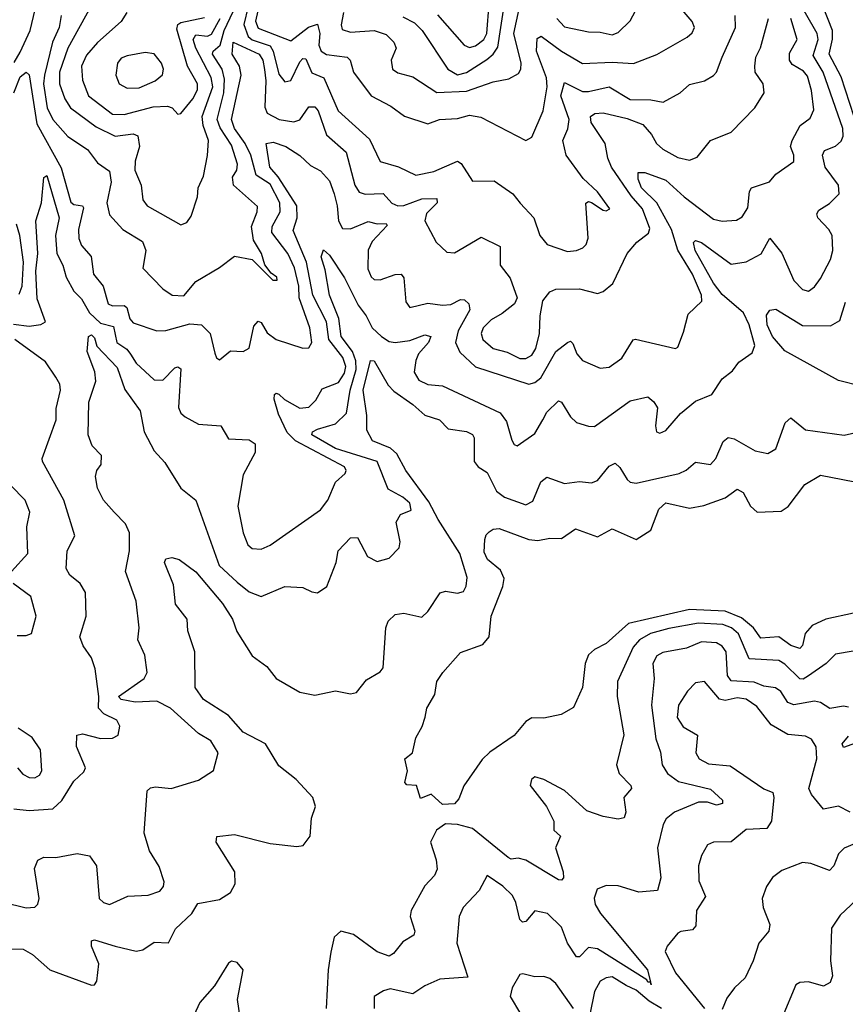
# Model space of a CAD drawing. Extents: x 1603745 to 1745082, y 385868 to 533966.
# Tile 439 of 646: x 1707824 to 1710598, y 447389 to 450701. Entities that reach past the tile are written whole.
import ezdxf

# ---------------------------------------------------------------- set-up
doc = ezdxf.new("R2010")
doc.units = 0

msp = doc.modelspace()

# ---------------------------------------------------------------- linework, layer by layer
at = {"layer": '0CON20XD'}
for points in [[(1710657.7, 450285), (1710585, 450509.1), (1710543.8, 450585), (1710555.7, 450635.7), (1710555.2, 450665), (1710492.4, 450825)], [(1708140.9, 449045), (1708105.2, 449085.2), (1708085.4, 449125), (1708078.5, 449165), (1708083.1, 449185), (1708097.1, 449205), (1708098.9, 449235), (1708067.4, 449267.4), (1708053.8, 449305), (1708056.2, 449415), (1708079.8, 449485), (1708076.3, 449516.3), (1708050.5, 449585), (1708054.6, 449635.4), (1708065, 449641.1), (1708075, 449630.8), (1708083.3, 449603.3), (1708150.8, 449530.8), (1708177, 449457), (1708228.5, 449385), (1708242.1, 449315), (1708275, 449251.4), (1708311.4, 449211.4), (1708365, 449125.5), (1708415.5, 449085), (1708493.8, 448865), (1708555, 448809.3), (1708595, 448777.1), (1708635, 448761.1), (1708715, 448794.4), (1708775, 448790.8), (1708805, 448776.2), (1708825, 448773.8), (1708856.2, 448795), (1708887.5, 448875), (1708894.2, 448915), (1708935, 448958.6), (1708958.9, 448958.9), (1708992.3, 448895), (1709025, 448878.8), (1709065, 448890.3), (1709098.4, 448925), (1709102.8, 448945), (1709088.9, 449011.1), (1709102.9, 449037.1), (1709138.8, 449051.2), (1709134.4, 449075), (1709110.8, 449095), (1709061.7, 449121.7), (1709025, 449215.2), (1708885, 449258.3), (1708805.9, 449305), (1708807.8, 449315), (1708825, 449323.3), (1708885, 449341.5), (1708922.3, 449377.7), (1708934.7, 449455), (1708954.6, 449525), (1708953.7, 449553.7), (1708942.1, 449585), (1708904.2, 449635), (1708896, 449696), (1708864.8, 449775), (1708850.2, 449860.2), (1708836.6, 449903.4), (1708845, 449926.9), (1708865, 449909.2), (1708915, 449833.1), (1708960.7, 449740.7), (1708987.6, 449705), (1709007.8, 449665), (1709039.3, 449635), (1709065, 449618.1), (1709085, 449614.8), (1709135, 449621.9), (1709185, 449641.1), (1709205.8, 449635.8), (1709198, 449615), (1709163.4, 449576.6), (1709155.2, 449555), (1709149.5, 449515), (1709165, 449488.7), (1709195, 449473.6), (1709245, 449469.6), (1709438.8, 449378.8), (1709459.4, 449349.4), (1709477.3, 449287.3), (1709485, 449272.5), (1709495, 449267.5), (1709555, 449309.1), (1709582.1, 449355), (1709595, 449380.4), (1709635, 449418.8), (1709645, 449414.4), (1709675.3, 449365.3), (1709695, 449346.7), (1709735, 449333.5), (1709755, 449333.1), (1709875, 449419.6), (1709935, 449432), (1709955, 449416), (1709967.5, 449395), (1709960, 449335), (1709964.2, 449315), (1709975, 449310.8), (1709995, 449319.4), (1710045, 449376.7), (1710095, 449417.8), (1710149.7, 449440.3), (1710185, 449493.1), (1710219.8, 449520.2), (1710240.4, 449549.6), (1710285, 449580.6), (1710293.9, 449605), (1710275.5, 449675), (1710256.6, 449715), (1710185, 449776.5), (1710154.9, 449815), (1710093.9, 449925), (1710088.3, 449951.7), (1710095, 449958.5), (1710115, 449951.1), (1710215, 449879), (1710265, 449886.2), (1710316, 449914), (1710345, 449965.7), (1710385, 449916.2), (1710425, 449823.6), (1710455, 449793.8), (1710475, 449788.2), (1710495, 449802.2), (1710515, 449830.6), (1710548.2, 449895), (1710556.1, 449925), (1710553.7, 449975), (1710542.9, 449995), (1710506, 450035), (1710502.4, 450047.6), (1710509.1, 450060.9), (1710545, 450082.6), (1710578.2, 450115), (1710575.9, 450145), (1710530.7, 450205), (1710521.2, 450245), (1710529, 450261), (1710565, 450276), (1710585, 450292), (1710590.9, 450309.1), (1710589.7, 450335), (1710524.3, 450525), (1710490.6, 450580.6), (1710506.9, 450635), (1710503.6, 450655), (1710430.2, 450785)], [(1708062.4, 450745), (1707985, 450605.4), (1707957.1, 450525), (1707957.8, 450485), (1707975.2, 450435), (1707994.6, 450404.6), (1708080.6, 450340.6), (1708145, 450309.8), (1708205, 450317.5), (1708220.6, 450310.6), (1708226.7, 450275), (1708212.2, 450225), (1708211, 450195), (1708231.6, 450145), (1708237.3, 450095), (1708252.1, 450075), (1708365, 450010.6), (1708385, 450019.4), (1708399.6, 450040.4), (1708420.6, 450105), (1708423.7, 450135), (1708441.6, 450175), (1708455.3, 450244.7), (1708458.3, 450295), (1708440.3, 450345), (1708437.4, 450375), (1708472.2, 450475), (1708466.9, 450506.9), (1708415.1, 450605), (1708406.5, 450635), (1708415, 450650.7), (1708455, 450646.2), (1708467.7, 450652.3), (1708497.8, 450705)], [(1708591.3, 450745), (1708577.4, 450685), (1708590.9, 450645), (1708605, 450633.6), (1708665, 450613.4), (1708675.3, 450595), (1708695, 450517.5), (1708715, 450492.3), (1708735, 450496.7), (1708765, 450559.5), (1708775, 450570.8), (1708785, 450569.6), (1708805, 450522.4), (1708845.6, 450505.6), (1708894.1, 450395), (1708999.5, 450299.5), (1709035, 450224.4), (1709096.4, 450206.4), (1709155, 450177.7), (1709215, 450190), (1709295, 450225.6), (1709307.3, 450217.3), (1709345, 450158.1), (1709418.5, 450158.5), (1709481.1, 450115), (1709506.1, 450083.9), (1709552.1, 450035), (1709572.2, 449975), (1709596.5, 449945), (1709665, 449921.9), (1709695, 449924.2), (1709716.1, 449933.9), (1709727.5, 449945), (1709734.3, 449965.7), (1709726.4, 450083.6), (1709735, 450090), (1709745, 450086.2), (1709785, 450060.6), (1709795, 450058.6), (1709806.5, 450065), (1709765, 450122.5), (1709717.2, 450167.2), (1709660.5, 450245), (1709648.8, 450295), (1709665.7, 450334.3), (1709670.8, 450365), (1709642, 450445), (1709655, 450490), (1709715, 450460), (1709735, 450459.3), (1709805, 450475.2), (1709875, 450432.2), (1709945, 450431.2), (1709986.2, 450423.8), (1710043.1, 450455), (1710075, 450483.6), (1710124.6, 450495.4), (1710155, 450512.9), (1710165.3, 450524.7), (1710184.8, 450575.2), (1710229.7, 450675), (1710228.6, 450715)], [(1708630, 450755), (1708615.7, 450695.7), (1708625, 450672.9), (1708735, 450629.5), (1708794.4, 450675.6), (1708825, 450685.9), (1708832.2, 450655), (1708828.5, 450615), (1708836.5, 450595), (1708855, 450583.5), (1708924.7, 450574.7), (1708934.5, 450565), (1708945.5, 450525), (1709004.8, 450444.8), (1709070.6, 450410.6), (1709117, 450377), (1709195, 450351.2), (1709235, 450365.3), (1709295, 450368.4), (1709335, 450379.4), (1709373.6, 450373.6), (1709525, 450294.3), (1709545, 450306), (1709582.4, 450395), (1709596.3, 450475), (1709593.7, 450505), (1709560.5, 450595), (1709562.6, 450637.4), (1709575.8, 450645.8), (1709645, 450594.8), (1709715, 450553.4), (1709815, 450558.6), (1709886.1, 450553.9), (1709965, 450584.5), (1710067.2, 450642.8), (1710083.5, 450656.5), (1710091.8, 450675), (1710083.2, 450695), (1710024.4, 450765)], [(1709111, 450711), (1709150.6, 450690.6), (1709176.2, 450665), (1709262.5, 450535), (1709295, 450515.7), (1709325, 450523.6), (1709393.3, 450566.7), (1709415.2, 450585), (1709431, 450609), (1709452.6, 450755)], [(1709335, 450607.5), (1709355, 450613), (1709383.2, 450635), (1709393.3, 450655), (1709401.8, 450755)], [(1709629, 450705), (1709655, 450677.6), (1709735, 450659.7), (1709775, 450659.2), (1709815, 450650.4), (1709835, 450657.9), (1709875, 450697.3), (1709912.6, 450767.4)], [(1707805, 450557.3), (1707825, 450592.3), (1707858.4, 450665), (1707875.8, 450735)], [(1707963.5, 450715), (1707956.7, 450675), (1707934.2, 450625), (1707906.7, 450515), (1707903.7, 450485), (1707915.8, 450405), (1707935, 450365.9), (1707985, 450308.4), (1708051.2, 450265), (1708085, 450220), (1708125, 450191.4), (1708131, 450155), (1708116.8, 450085), (1708125.2, 450045.2), (1708170, 449995), (1708236.1, 449955), (1708247.2, 449925), (1708237.5, 449865), (1708305, 449795.6)], [(1708183.8, 450725), (1708164.6, 450695), (1708085, 450624.1), (1708047.8, 450582.2), (1708031.7, 450545), (1708035, 450498), (1708054.6, 450444.6), (1708135, 450383.3), (1708175, 450381.7), (1708271.6, 450408.4), (1708320.5, 450410.5), (1708335.8, 450405), (1708355, 450383.8), (1708365, 450386), (1708405.7, 450435), (1708421.6, 450465), (1708420.6, 450485), (1708388.1, 450545), (1708351.3, 450668.7), (1708355.2, 450684.8), (1708365, 450691.9), (1708445, 450708.8)], [(1708305, 449795.6), (1708336.2, 449775), (1708375, 449772.5), (1708415, 449820.4), (1708495, 449868.1), (1708545, 449905.8), (1708605, 449894.2), (1708673.8, 449825), (1708688.8, 449825), (1708688, 449835), (1708668.3, 449848.3), (1708647, 449877), (1708636.4, 449915), (1708609.4, 449959.4), (1708602.5, 450005), (1708621.7, 450055), (1708622.4, 450072.4), (1708542.5, 450145), (1708538.4, 450171.6), (1708553.3, 450195), (1708555.2, 450215), (1708535, 450278.8), (1708497.3, 450337.3), (1708487.3, 450365), (1708509.8, 450455), (1708511.4, 450501.4), (1708503.6, 450535), (1708471.6, 450585), (1708473.9, 450595), (1708497.6, 450615), (1708510.9, 450665), (1708540.9, 450729.1)], [(1708911.3, 450725), (1708903.7, 450683.7), (1708907.9, 450667.9), (1708935, 450658.8), (1709015, 450664.8), (1709055, 450651.6), (1709081.1, 450625), (1709088.9, 450605), (1709072.5, 450565), (1709076.5, 450535), (1709095, 450522.7), (1709145, 450509.3), (1709225, 450456.7), (1709325, 450460.8), (1709415, 450492.6), (1709468, 450502), (1709499.9, 450520.1), (1709508.1, 450535), (1709508.9, 450555), (1709484, 450655), (1709502, 450738)], [(1709227.8, 450717.8), (1709316.9, 450615), (1709335, 450607.5)], [(1707803.1, 449676.9), (1707855, 449670.2), (1707895, 449675.3), (1707910, 449685), (1707882, 449762), (1707878, 449855), (1707884.2, 449914.2), (1707877.8, 450025), (1707897.1, 450085), (1707905, 450170), (1707915, 450176.7), (1707956.4, 450035), (1707943.6, 449975), (1707948.5, 449915), (1707968.4, 449875), (1707979.5, 449835), (1708005, 449788.4), (1708031.8, 449761.8), (1708058, 449715), (1708095, 449680.3), (1708139.2, 449669.2), (1708150.6, 449615), (1708183.3, 449593.3), (1708196.4, 449576.4), (1708215, 449545.3), (1708275, 449489.2), (1708305, 449489), (1708345, 449530.6), (1708355, 449533.3), (1708365, 449526.2), (1708356.8, 449396.8), (1708365, 449377.1), (1708380, 449365), (1708425, 449340.6), (1708500, 449335), (1708525, 449291.4), (1708595, 449288.2), (1708614.6, 449274.6), (1708615.3, 449245), (1708575, 449170), (1708556.9, 449065), (1708574.2, 448975), (1708590.8, 448935), (1708605, 448922.1), (1708635, 448920), (1708665, 448933.1), (1708835, 449052.5), (1708858.9, 449085), (1708885, 449145.6), (1708917.5, 449175), (1708920.9, 449185), (1708915, 449196.6), (1708750.2, 449285), (1708722.9, 449312.9), (1708693.7, 449373.7), (1708678.8, 449425), (1708679.8, 449440.2), (1708685, 449444.6), (1708695, 449441), (1708713.5, 449423.5), (1708765, 449394.6), (1708795, 449397.8), (1708818.9, 449421.1), (1708840.5, 449459.5), (1708895, 449480.3), (1708915, 449512.5), (1708919.2, 449535), (1708909.4, 449565), (1708863.1, 449625), (1708854.9, 449685), (1708808.8, 449775), (1708787.2, 449885), (1708742.5, 449992.5), (1708755.9, 450035), (1708755.4, 450075), (1708692.7, 450172.7), (1708664.5, 450205), (1708652.5, 450285), (1708675, 450288.8), (1708717.8, 450275), (1708765, 450244.5), (1708801, 450211), (1708835, 450193.1), (1708865, 450158.5), (1708880, 450115), (1708891.1, 450075), (1708895, 450024.2), (1708909, 449999), (1708935, 449998), (1708995, 450022.8), (1709025, 450014.7), (1709055, 450015.2), (1709059.1, 450009.1), (1709008.1, 449955), (1708995.3, 449925.3), (1708993.4, 449863.4), (1709005, 449835.8), (1709015, 449827.1), (1709035, 449825.5), (1709085, 449844.5), (1709105.8, 449845), (1709115, 449832.5), (1709121.6, 449751.6), (1709135, 449733.3), (1709195, 449747.5), (1709245, 449740.3), (1709272.8, 449742.8), (1709305, 449759.5), (1709318.5, 449758.5), (1709333.1, 449745), (1709336.3, 449725), (1709297.4, 449655), (1709288.4, 449615), (1709302.9, 449582.9), (1709355, 449533.3), (1709535, 449475.3), (1709555, 449480.3), (1709575, 449496.6), (1709625.3, 449585), (1709665, 449615.5), (1709675, 449619.4), (1709682.3, 449612.3), (1709696.6, 449576.6), (1709715, 449554.5), (1709775, 449528.5), (1709805, 449532.1), (1709847, 449563), (1709885, 449623.8), (1709893.5, 449626.5), (1710027.5, 449595), (1710035, 449600), (1710055, 449650), (1710069.8, 449710.2), (1710116.2, 449753.8), (1710114.6, 449775), (1710084.7, 449845), (1710035.3, 449925.3), (1710014, 449995), (1709964.8, 450084.8), (1709913.4, 450135), (1709901.9, 450165), (1709902.6, 450187.4), (1709925, 450187.3), (1709995, 450161.7), (1710057.2, 450105), (1710155, 450030.4), (1710185, 450022.9), (1710233.1, 450026.9), (1710252.1, 450037.9), (1710271.3, 450068.7), (1710276.8, 450123.2), (1710283.6, 450135), (1710343.8, 450156.2), (1710365, 450181.2), (1710425, 450223.8), (1710425.5, 450245), (1710414.5, 450275), (1710420, 450295), (1710446.4, 450345), (1710480.2, 450369.8), (1710492.2, 450397.8), (1710485, 450462.5), (1710471.2, 450511.2), (1710457.8, 450527.8), (1710420.1, 450550.1), (1710410.3, 450565), (1710411.1, 450588.9), (1710436.7, 450635), (1710415.2, 450705)], [(1708646, 450534), (1708650.8, 450495), (1708647.3, 450407.3), (1708655, 450386.2), (1708695.6, 450365.6), (1708745, 450357.1), (1708765.5, 450364.5), (1708795, 450408.2), (1708815, 450407.7), (1708826.3, 450395), (1708855, 450313.8), (1708920.5, 450255), (1708950.2, 450145), (1708965, 450121.2), (1708985, 450114), (1709045, 450116.8), (1709074.1, 450084.1), (1709095, 450074.8), (1709115, 450075.8), (1709175, 450098.4), (1709225, 450099.2), (1709226.1, 450085), (1709191, 450049), (1709185.3, 450025), (1709222.9, 449952.9), (1709258.9, 449918.9), (1709285, 449916.5), (1709375, 449969.5), (1709438.5, 449938.5), (1709438.1, 449875), (1709472.1, 449832.1), (1709495.5, 449765), (1709486.7, 449745), (1709445, 449713.1), (1709408.1, 449691.9), (1709380.9, 449665), (1709374.7, 449645), (1709380.3, 449625), (1709414.9, 449594.9), (1709462.3, 449582.3), (1709505, 449561.6), (1709525, 449561.7), (1709545, 449572.6), (1709558.1, 449595), (1709571.1, 449645), (1709572.3, 449705), (1709582.2, 449755), (1709605, 449785.7), (1709625.4, 449794.6), (1709705, 449795.9), (1709765, 449780), (1709785, 449787.1), (1709816.5, 449813.5), (1709865.7, 449915), (1709897.4, 449952.6), (1709937, 449983), (1709941.4, 449998.6), (1709916.5, 450065), (1709878.5, 450108.5), (1709812.5, 450205), (1709800, 450235), (1709790.8, 450285), (1709744.1, 450355), (1709742.2, 450375), (1709756.2, 450385), (1709785, 450388.3), (1709865, 450368.4), (1709918.1, 450348.1), (1709946.7, 450315), (1709963.7, 450285), (1709985, 450265.8), (1710035, 450237.7), (1710075, 450228.1), (1710100.9, 450239.1), (1710145.7, 450294.3), (1710215, 450322.5), (1710294.5, 450405), (1710325.5, 450455), (1710322.5, 450485), (1710295.5, 450525), (1710294.1, 450545), (1710297.8, 450575), (1710313.4, 450606.6), (1710340.5, 450705)], [(1707803.5, 450455), (1707825, 450509), (1707845, 450524.7), (1707855, 450515.8), (1707881, 450351), (1707962.4, 450202.4), (1707995, 450087.1), (1708005, 450078.9), (1708035, 450075.3), (1708038.5, 450068.5), (1708021, 449995), (1708021.8, 449965), (1708031.8, 449941.8), (1708063.8, 449905), (1708071.8, 449845), (1708103.9, 449805), (1708121.1, 449745), (1708135, 449738.7), (1708175, 449740), (1708183.4, 449733.4), (1708194.2, 449695), (1708205, 449681.1), (1708285, 449654.4), (1708315, 449655.5), (1708395, 449678), (1708435, 449674.5), (1708463.6, 449645), (1708479.1, 449579.1), (1708485, 449563.3), (1708495, 449556.7), (1708532.2, 449587.8), (1708575, 449585.5), (1708595, 449596), (1708610.3, 449669.7), (1708625, 449687.2), (1708635, 449682.7), (1708655, 449648.2), (1708685, 449625.6), (1708775, 449596.1), (1708795, 449597.5), (1708805.8, 449615), (1708798.9, 449665), (1708763.4, 449765), (1708761.2, 449805), (1708746.8, 449866.8), (1708725.1, 449915.1), (1708671, 449985), (1708672.6, 450005), (1708699.5, 450055), (1708697.6, 450085), (1708665, 450147.9), (1708618.1, 450178.1), (1708600.1, 450245), (1708581.4, 450285), (1708545.9, 450335), (1708535.1, 450365), (1708568.3, 450515), (1708561.8, 450545), (1708538.1, 450585), (1708541.1, 450625), (1708628.4, 450585), (1708640.8, 450565), (1708646, 450534)], [(1708185, 450470.9), (1708225, 450472.4), (1708278.5, 450495), (1708303.9, 450516.1), (1708306.7, 450535), (1708300.5, 450555), (1708275, 450586.2), (1708245, 450590.7), (1708185, 450579.4), (1708165, 450571.2), (1708152.1, 450555), (1708146.9, 450515), (1708157.8, 450485), (1708185, 450470.9)], [(1707822.1, 449777.9), (1707831.6, 449805), (1707836.1, 449885), (1707824.5, 449975), (1707813.1, 450013.1)], [(1710655, 449466.8), (1710575, 449487.7), (1710395, 449587), (1710354.2, 449635), (1710335.3, 449675), (1710333.1, 449706.9), (1710345, 449724), (1710365, 449727.8), (1710455, 449672.6), (1710548.6, 449671.4), (1710580.3, 449689.7), (1710599, 449751)], [(1707964.7, 448075), (1708005, 448140), (1708039.1, 448170.9), (1708044.4, 448185), (1708015, 448256.7), (1708015.7, 448294.3), (1708035, 448298.6), (1708095, 448283.6), (1708135, 448284.6), (1708154, 448295), (1708160, 448325), (1708150, 448345), (1708106.4, 448366.4), (1708088.5, 448385), (1708089.6, 448425), (1708077.6, 448517.6), (1708065.4, 448555), (1708036.4, 448595), (1708025.5, 448625), (1708047.1, 448695), (1708044.6, 448774.6), (1708026.5, 448805), (1707992.3, 448832.3), (1707980, 448855), (1707983.4, 448915), (1708008.5, 448965), (1707972.3, 449085), (1707900.4, 449215), (1707898.8, 449225), (1707946.5, 449355), (1707946.6, 449393.4), (1707960.5, 449455), (1707958.2, 449475), (1707945, 449498.6), (1707910.6, 449550.6), (1707807.6, 449625)], [(1709115, 448704.3), (1709175, 448691.2), (1709195, 448710.8), (1709237.2, 448772.8), (1709255, 448778.6), (1709295, 448772.2), (1709315, 448778), (1709324.4, 448795.6), (1709327.3, 448825), (1709303, 448905), (1709229.5, 449019.5), (1709199, 449079), (1709121, 449185), (1709091.1, 449241.1), (1709070, 449260), (1709009.4, 449285), (1708990.6, 449320.6), (1708990.1, 449370.1), (1708977.4, 449455), (1709002.5, 449555), (1709015, 449553.5), (1709061.7, 449471.7), (1709081.3, 449451.3), (1709145, 449407.2), (1709185, 449370.5), (1709234.8, 449354.8), (1709263.8, 449325), (1709325, 449315.7), (1709345, 449306), (1709350.8, 449295), (1709350.6, 449265), (1709351.4, 449215), (1709365, 449197.5), (1709395, 449177.5), (1709426.2, 449115), (1709453.1, 449095), (1709525, 449068.7), (1709548.3, 449081.7), (1709575, 449146.4), (1709595, 449162.5), (1709655, 449141.5), (1709705, 449147.7), (1709745, 449143.6), (1709765, 449151.5), (1709805, 449198.9), (1709825, 449208.9), (1709841.1, 449195), (1709865, 449154.4), (1709875.3, 449145.3), (1709895, 449141.8), (1710040, 449175), (1710063.9, 449186.1), (1710095, 449213.1), (1710145, 449204.5), (1710163.2, 449225), (1710188.2, 449281.8), (1710205, 449296.2), (1710225, 449290.8), (1710295, 449250.5), (1710338.3, 449241.7), (1710365, 449258), (1710396.7, 449345), (1710415, 449361.4), (1710465, 449321.9), (1710595, 449304.1), (1710644, 449315)], [(1710625.4, 448704.6), (1710533.3, 448685), (1710487, 448663), (1710463.8, 448636.2), (1710454.2, 448595.8), (1710445, 448586.2), (1710415, 448595.7), (1710375, 448624.8), (1710315, 448620.4), (1710289.5, 448655), (1710249.5, 448689.5), (1710195, 448711.8), (1710075, 448716.9), (1709869.9, 448670.1), (1709795, 448602.5), (1709755, 448582.1), (1709735, 448564.4), (1709724.2, 448535.8), (1709715.6, 448454.4), (1709685, 448387.5), (1709643.6, 448363.6), (1709585, 448351.2), (1709545, 448352.5), (1709525, 448340.6), (1709485, 448292.9), (1709403.2, 448236.8), (1709377.6, 448212.4), (1709315.9, 448124.1), (1709299.2, 448080.8), (1709285, 448063.3), (1709245, 448061.4), (1709206.1, 448096.1), (1709171.2, 448081.2), (1709157.5, 448125), (1709125, 448127.5), (1709117.5, 448135), (1709126.7, 448175), (1709117.5, 448215), (1709143.3, 448235), (1709154.4, 448285), (1709176.6, 448323.4), (1709185.8, 448355), (1709192, 448385), (1709218.5, 448431.5), (1709225.9, 448475), (1709246.2, 448505), (1709305, 448572), (1709380.6, 448599.4), (1709401.2, 448625), (1709408.3, 448695), (1709447.5, 448795), (1709452, 448822), (1709439, 448849), (1709395.8, 448885), (1709385, 448910), (1709387, 448953), (1709391.2, 448968.8), (1709401.7, 448978.3), (1709415, 448987.5), (1709435, 448990), (1709535, 448952.1), (1709565, 448949.3), (1709605, 448956.7), (1709645, 448955.6), (1709691.7, 448988.3), (1709765, 448961.6), (1709815, 448988.8), (1709895, 448952.9), (1709945, 448983.8), (1709972.1, 449055), (1709995, 449076.1), (1710075, 449057.7), (1710123, 449067), (1710195, 449092.6), (1710235, 449121.5), (1710255, 449110.5), (1710280, 449065), (1710302.3, 449045), (1710382.4, 449047.6), (1710406.8, 449063.2), (1710462.9, 449137.1), (1710515, 449169.4), (1710665, 449139.7)], [(1707796.4, 448845), (1707851.1, 448905), (1707847.8, 448995), (1707857.6, 449045), (1707842.1, 449085), (1707793.2, 449135)], [(1707767.6, 447732.4), (1707845, 447713.9), (1707874.5, 447715.5), (1707884.5, 447725.5), (1707889.5, 447745), (1707873.8, 447846.2), (1707885, 447874), (1707905, 447884.4), (1707945, 447883.4), (1708016.3, 447896.3), (1708058.2, 447888.2), (1708081.2, 447855), (1708091.2, 447745), (1708105, 447731.8), (1708125, 447724.5), (1708187.4, 447752.6), (1708255, 447756.4), (1708295, 447769.4), (1708306.4, 447785), (1708308.6, 447801.4), (1708292.6, 447852.6), (1708260, 447905), (1708241.8, 447965), (1708252.2, 448107.8), (1708262.7, 448117.3), (1708279.6, 448120.4), (1708332.5, 448115), (1708425, 448142.9), (1708475, 448176), (1708490.8, 448235), (1708465.7, 448275), (1708425, 448300.4), (1708330, 448385), (1708285, 448409.4), (1708211.2, 448405), (1708165, 448414.1), (1708155.4, 448425), (1708241.5, 448485), (1708251.8, 448505), (1708243.6, 448563.6), (1708221.1, 448615), (1708225.4, 448655.4), (1708214.5, 448745), (1708179.1, 448845), (1708193.1, 448915), (1708192.5, 448975), (1708179.2, 449005), (1708140.9, 449045)], [(1707755, 447575.5), (1707835, 447574.2), (1707866.7, 447556.7), (1707925, 447505.3), (1708065, 447454), (1708075.2, 447454.8), (1708082.9, 447467.1), (1708089.3, 447525), (1708064.6, 447585), (1708065, 447602.5), (1708075, 447605.7), (1708145, 447584.3), (1708215, 447568.3), (1708237.3, 447572.7), (1708275, 447598.2), (1708323.8, 447596.2), (1708346.8, 447643.2), (1708401.9, 447695), (1708422.2, 447727.8), (1708495, 447741.5), (1708532.1, 447765), (1708547.4, 447795), (1708546.9, 447835), (1708483.9, 447935), (1708486.6, 447953.4), (1708545, 447960.6), (1708665, 447930.5), (1708755, 447919.5), (1708776.1, 447923.9), (1708799.6, 447955), (1708804.7, 448015.3), (1708818.2, 448055), (1708808.5, 448085), (1708753.3, 448145), (1708695, 448191.2), (1708649.8, 448265), (1708574.1, 448304.1), (1708525, 448361), (1708440.9, 448415), (1708413.8, 448455), (1708412.1, 448575), (1708388.9, 448645), (1708386.6, 448685), (1708347.6, 448735), (1708340.4, 448800.4), (1708310.5, 448875), (1708315, 448888), (1708335, 448892.5), (1708360, 448885), (1708415, 448844.3), (1708505, 448737.5), (1708538.7, 448685), (1708553.4, 448643.4), (1708605, 448560.8), (1708654.4, 448525), (1708685.7, 448485), (1708765, 448439.6), (1708815, 448429.5), (1708885, 448444), (1708935, 448433.1), (1708955, 448438), (1708989.2, 448480.8), (1709035, 448508), (1709045, 448521.2), (1709053.8, 448655), (1709061.7, 448678.3), (1709085, 448700.8), (1709115, 448704.3)], [(1707815, 448630), (1707845, 448630), (1707863.3, 448636.7), (1707878.9, 448695), (1707860.5, 448760.5), (1707801.8, 448805)], [(1710625, 448576.5), (1710565, 448566.7), (1710534.5, 448535), (1710475, 448493.9), (1710456.6, 448483.4), (1710445, 448484.4), (1710395, 448533.6), (1710375, 448545.7), (1710275, 448551.1), (1710239.3, 448635), (1710215.5, 448655.5), (1710186.7, 448666.7), (1710105, 448671.2), (1710005, 448653.8), (1709943.9, 448636.1), (1709906.4, 448615), (1709885, 448590.9), (1709832.9, 448475), (1709831.9, 448425), (1709854.2, 448295.8), (1709829.5, 448195), (1709838.9, 448165), (1709877.5, 448125), (1709880, 448115), (1709853.8, 448085), (1709860.5, 448035), (1709855, 448016.2), (1709835, 448011.9), (1709785, 448020.9), (1709730.1, 448040.1), (1709655, 448108.7), (1709585, 448145.6), (1709555, 448154), (1709544, 448145), (1709538.8, 448125), (1709593.8, 448055), (1709618.5, 448005), (1709618.9, 447975), (1709640.9, 447955), (1709624.4, 447915.6), (1709650, 447835), (1709651.1, 447815), (1709645, 447807.1), (1709635, 447807.5), (1709525, 447874.3), (1709498.7, 447881.3), (1709475, 447877.9), (1709465, 447883.5), (1709345, 447981), (1709295, 447994.2), (1709255, 447996.2), (1709224.5, 447975), (1709203.7, 447935), (1709222.9, 447875), (1709226.3, 447843.7), (1709217.9, 447822.1), (1709185, 447788.2), (1709139.6, 447705), (1709136.1, 447685), (1709151.3, 447635), (1709147.8, 447622.2), (1709111.1, 447598.9), (1709079.8, 447560.2), (1709065, 447551.4), (1709025, 447565.9), (1708945, 447624.5), (1708902.5, 447635), (1708880.5, 447615), (1708869.2, 447565), (1708860, 447505), (1708853.3, 447375)], [(1710608.9, 448388.9), (1710591.8, 448391.8), (1710546.3, 448383.7), (1710515, 448404.1), (1710495, 448409.2), (1710425, 448396.6), (1710404.9, 448404.9), (1710381.2, 448441.2), (1710364.1, 448454.1), (1710325, 448459.8), (1710292.5, 448472.5), (1710215, 448476.9), (1710202, 448495), (1710198.1, 448575), (1710185, 448594.1), (1710165, 448604.8), (1710115, 448608), (1710065, 448586.7), (1709985, 448572.5), (1709965, 448561.5), (1709951.4, 448535), (1709955.9, 448485), (1709946.8, 448395), (1709961.9, 448281.9), (1709977.4, 448237.4), (1709983.3, 448195), (1710000.4, 448165), (1710038.1, 448138.1), (1710145, 448113.2), (1710185.4, 448075.4), (1710185.3, 448065), (1710165, 448058.5), (1710135, 448069.2), (1710105, 448069), (1710024, 448036), (1709996.4, 448013.6), (1709985.7, 447994.3), (1709966.8, 447915), (1709978.1, 447815), (1709967.6, 447772.4), (1709905, 447766.7), (1709835, 447787.5), (1709795, 447788.8), (1709764, 447776), (1709754.2, 447745.8), (1709757.8, 447725), (1709775.3, 447695), (1709933.2, 447505), (1709943.7, 447463.7), (1709946, 447455), (1709943.7, 447463.7), (1709935, 447463.5), (1709931.3, 447471.3), (1709765, 447575.8), (1709735, 447580), (1709705, 447548.9), (1709695, 447549.4), (1709664.9, 447594.9), (1709645, 447648.2), (1709598, 447695), (1709555, 447703.8), (1709525, 447668.1), (1709513.1, 447665), (1709505, 447674.3), (1709491.3, 447731.3), (1709479.5, 447755), (1709447, 447787), (1709395, 447822.5), (1709367.7, 447772.3), (1709313.5, 447715), (1709300.5, 447685), (1709293.1, 447595), (1709330, 447480), (1709236, 447474), (1709185, 447450.8), (1709145, 447423.9), (1709068.7, 447441.3), (1709046, 447435), (1709015, 447415.8), (1709014.5, 447375)], [(1710615, 448035.6), (1710575.4, 448055.4), (1710525, 448045.6), (1710484.8, 448094.8), (1710476.1, 448115), (1710502.5, 448215), (1710500.3, 448255), (1710485, 448280.5), (1710465, 448291.1), (1710405, 448297.1), (1710348.7, 448328.7), (1710300.8, 448390.8), (1710265.4, 448415.4), (1710235, 448419.7), (1710195, 448410.7), (1710175, 448415.7), (1710125, 448474.6), (1710095, 448470), (1710068, 448442), (1710038, 448395), (1710033.5, 448353.5), (1710053, 448323), (1710101.8, 448295), (1710096.4, 448235), (1710106.9, 448215), (1710138.2, 448198.2), (1710211.4, 448191.4)], [(1707816.7, 448185), (1707833.6, 448163.6), (1707855, 448152.5), (1707875, 448151.2), (1707889.8, 448160.2), (1707898.1, 448175), (1707893.7, 448245), (1707865, 448286.4), (1707817.9, 448317.9)], [(1710632.5, 448267.5), (1710592.7, 448252.7), (1710587.7, 448265), (1710608.6, 448291.4)], [(1710211.4, 448191.4), (1710324, 448114), (1710355, 448102), (1710358.5, 448085), (1710350.5, 448005), (1710335, 447980.8), (1710265, 447977.2), (1710214.7, 447935.3), (1710155, 447934.4), (1710135, 447926), (1710115, 447890), (1710104.6, 447855), (1710106.6, 447805), (1710128.3, 447751.7), (1710098.8, 447705), (1710096.3, 447653.7), (1710085, 447639.2), (1710045.5, 447634.5), (1710035, 447628), (1710000, 447585), (1709993.3, 447566.7), (1710027.4, 447495), (1710124.8, 447375)], [(1707803.7, 448046.3), (1707855, 448041.6), (1707935, 448047.1), (1707964.7, 448075)], [(1710685, 447953), (1710595, 447914.1), (1710575.3, 447895), (1710560, 447855), (1710545, 447839.4), (1710482.6, 447862.6), (1710454, 447866), (1710385, 447839.6), (1710353.7, 447816.3), (1710333.3, 447785), (1710319.5, 447745), (1710322.7, 447715), (1710345, 447657.5), (1710341.9, 447635), (1710308.1, 447595), (1710289.2, 447535), (1710261.9, 447478.1), (1710226, 447445), (1710200.4, 447409.6), (1710185, 447371.2)], [(1710635, 447739.2), (1710581.3, 447688.7), (1710552.3, 447645), (1710549.1, 447535), (1710555.7, 447485), (1710547.3, 447462.7), (1710525, 447450), (1710475, 447464.5), (1710445, 447462.7), (1710432.5, 447455), (1710386, 447345)], [(1708565.1, 447345.1), (1708555.8, 447405), (1708575.2, 447505), (1708555, 447530), (1708535, 447534), (1708525, 447527.5), (1708478.1, 447451.9), (1708429.3, 447395), (1708396.6, 447325)], [(1709685, 447374.7), (1709625, 447459.2), (1709605, 447476.4), (1709585, 447483.1), (1709555, 447481.2), (1709515, 447491.9), (1709505, 447489.2), (1709478.2, 447445), (1709471.9, 447415), (1709506.9, 447356.9)], [(1709981.1, 447375), (1709939.7, 447399.7), (1709895, 447437.3), (1709862.4, 447452.4), (1709815, 447481.2), (1709795, 447478.5), (1709775, 447466.5), (1709755, 447432), (1709739.4, 447355)]]:
    msp.add_lwpolyline(points, dxfattribs=at)

doc.saveas('drawing.dxf')
